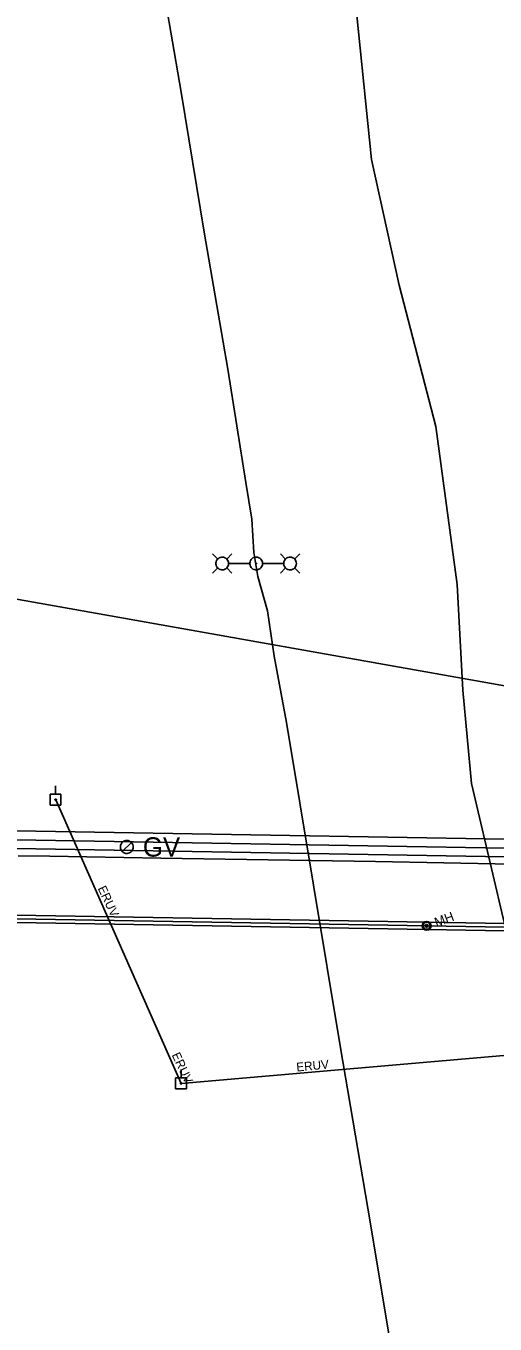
# Model space of a CAD drawing. Extents: x 600849 to 606371, y 330010 to 403088.
# Drawn here: x 604365.5 to 604525.8, y 337869.4 to 338312.9 of the extents above; entities that cross this region are included whole.
import ezdxf

# ---------------------------------------------------------------- set-up
doc = ezdxf.new("R2010")
doc.units = 0
for name, color, linetype in [('E_FTMS_Conduit', 7, 'Continuous'), ('E_LTG', 7, 'Continuous'), ('E_LTG_CID', 7, 'Continuous'), ('E_UTL_EPowerPole', 7, 'Continuous'), ('E_UTL_G', 7, 'Continuous'), ('E_UTL_G_UG', 7, 'Continuous'), ('E_UTL_Overhead', 7, 'Continuous'), ('E_UTL_SAN_MH', 7, 'Continuous'), ('E_UTL_SAN_UG_MMSD', 7, 'Continuous'), ('E_UTL_SAN_UG_OUTER_LIMITS', 7, 'Continuous')]:
    doc.layers.add(name, color=color, linetype=linetype)

# ---------------------------------------------------------------- blocks, each defined once
blk = doc.blocks.new('ACAD_PROXY_ENTITY_19')
at = {"layer": 'E_UTL_G'}
for points in [[(1843225.4, 1030136.5), (1843225.2, 1030137.7), (1843224.9, 1030139), (1843224.3, 1030140.1), (1843223.5, 1030141.1), (1843222.5, 1030141.9), (1843221.4, 1030142.6), (1843220.2, 1030143), (1843219, 1030143.2), (1843217.7, 1030143.1), (1843216.5, 1030142.8), (1843215.3, 1030142.3), (1843214.3, 1030141.5), (1843213.4, 1030140.6), (1843212.7, 1030139.5), (1843212.2, 1030138.4), (1843212, 1030137.1), (1843212, 1030135.8), (1843212.2, 1030134.6), (1843212.7, 1030133.4), (1843213.4, 1030132.3), (1843214.3, 1030131.4), (1843215.3, 1030130.7), (1843216.5, 1030130.1), (1843217.7, 1030129.8), (1843219, 1030129.8), (1843220.2, 1030129.9), (1843221.4, 1030130.4), (1843222.5, 1030131), (1843223.5, 1030131.8), (1843224.3, 1030132.8), (1843224.9, 1030134), (1843225.2, 1030135.2), (1843225.4, 1030136.5)], [(1843213.9, 1030131.7), (1843223.4, 1030141.2)]]:
    blk.add_lwpolyline(points, dxfattribs=at)
blk.add_text('GV', height=20.12, dxfattribs=at).set_placement((1843235.4, 1030126.4))

msp = doc.modelspace()

# ---------------------------------------------------------------- linework, layer by layer
at = {"layer": 'E_FTMS_Conduit'}
msp.add_lwpolyline([(604576.22, 337776.9), (604535.96, 337977.08), (604517.79, 338054.1), (604514.84, 338085.99), (604512.86, 338122.11), (604505.6, 338176.05), (604493.08, 338224.32), (604483.63, 338267.35), (604477.13, 338331.24), (604477.64, 338362.76), (604476.39, 338379.89), (604476.04, 338394.73), (604469.67, 338431.35), (604464.76, 338463.69), (604456.72, 338497.35), (604450.73, 338542.43), (604450.59, 338564.2), (604452.27, 338602.89)], dxfattribs=at)
at = {"layer": 'E_LTG'}
for points in [[(604431.07, 338130.78), (604429.29, 338132.55)], [(604434.77, 338129.25), (604434.73, 338129.67), (604434.62, 338130.06), (604434.43, 338130.43), (604434.17, 338130.76), (604433.86, 338131.03), (604433.5, 338131.23), (604433.11, 338131.37), (604432.7, 338131.43), (604432.29, 338131.41), (604431.88, 338131.31), (604431.51, 338131.14), (604431.17, 338130.9), (604430.89, 338130.6), (604430.66, 338130.25), (604430.51, 338129.87), (604430.43, 338129.46), (604430.43, 338129.05), (604430.51, 338128.64), (604430.66, 338128.26), (604430.89, 338127.91), (604431.17, 338127.61), (604431.51, 338127.37), (604431.88, 338127.2), (604432.29, 338127.1), (604432.7, 338127.08), (604433.11, 338127.14), (604433.5, 338127.28), (604433.86, 338127.48), (604434.17, 338127.75), (604434.43, 338128.08), (604434.62, 338128.45), (604434.73, 338128.84), (604434.77, 338129.25)], [(604434.12, 338130.78), (604435.9, 338132.55)], [(604446.34, 338129.25), (604446.3, 338129.67), (604446.18, 338130.06), (604445.99, 338130.43), (604445.74, 338130.76), (604445.42, 338131.03), (604445.06, 338131.23), (604444.67, 338131.37), (604444.26, 338131.43), (604443.85, 338131.41), (604443.45, 338131.31), (604443.07, 338131.14), (604442.74, 338130.9), (604442.45, 338130.6), (604442.23, 338130.25), (604442.07, 338129.87), (604442, 338129.46), (604442, 338129.05), (604442.07, 338128.64), (604442.23, 338128.26), (604442.45, 338127.91), (604442.74, 338127.61), (604443.07, 338127.37), (604443.45, 338127.2), (604443.85, 338127.1), (604444.26, 338127.08), (604444.67, 338127.14), (604445.06, 338127.27), (604445.42, 338127.48), (604445.74, 338127.75), (604445.99, 338128.08), (604446.18, 338128.45), (604446.3, 338128.84), (604446.34, 338129.25)], [(604454.24, 338130.78), (604452.46, 338132.55)], [(604457.94, 338129.25), (604457.9, 338129.67), (604457.78, 338130.06), (604457.59, 338130.43), (604457.34, 338130.76), (604457.03, 338131.03), (604456.67, 338131.23), (604456.28, 338131.37), (604455.87, 338131.43), (604455.45, 338131.41), (604455.05, 338131.31), (604454.68, 338131.14), (604454.34, 338130.9), (604454.05, 338130.6), (604453.83, 338130.25), (604453.68, 338129.87), (604453.6, 338129.46), (604453.6, 338129.05), (604453.68, 338128.64), (604453.83, 338128.26), (604454.05, 338127.91), (604454.34, 338127.61), (604454.68, 338127.37), (604455.05, 338127.2), (604455.45, 338127.1), (604455.87, 338127.08), (604456.28, 338127.14), (604456.67, 338127.27), (604457.03, 338127.48), (604457.34, 338127.75), (604457.59, 338128.08), (604457.78, 338128.45), (604457.9, 338128.84), (604457.94, 338129.25)], [(604457.29, 338130.78), (604459.07, 338132.55)], [(604431.07, 338127.73), (604429.29, 338125.95)], [(604434.12, 338127.73), (604435.9, 338125.95)], [(604434.81, 338129.25), (604441.99, 338129.25)], [(604444.33, 338129.25), (604444.32, 338129.29), (604444.32, 338129.32), (604444.3, 338129.34), (604444.28, 338129.37), (604444.26, 338129.39), (604444.23, 338129.41), (604444.2, 338129.42), (604444.17, 338129.42), (604444.14, 338129.42), (604444.11, 338129.41), (604444.08, 338129.4), (604444.05, 338129.38), (604444.03, 338129.36), (604444.01, 338129.33), (604444, 338129.3), (604444, 338129.27), (604444, 338129.24), (604444, 338129.21), (604444.01, 338129.18), (604444.03, 338129.15), (604444.05, 338129.13), (604444.08, 338129.11), (604444.11, 338129.1), (604444.14, 338129.09), (604444.17, 338129.09), (604444.2, 338129.09), (604444.23, 338129.1), (604444.26, 338129.12), (604444.28, 338129.14), (604444.3, 338129.16), (604444.32, 338129.19), (604444.32, 338129.22), (604444.33, 338129.25)], [(604453.55, 338129.25), (604446.37, 338129.25)], [(604454.24, 338127.73), (604452.46, 338125.95)], [(604457.29, 338127.73), (604459.07, 338125.95)]]:
    msp.add_lwpolyline(points, dxfattribs=at)
at = {"layer": 'E_LTG_CID'}
msp.add_lwpolyline([(604490.82, 337858.46), (604482.37, 337908.96), (604473.02, 337963.75), (604454.51, 338074.88), (604450.35, 338097.54), (604448.04, 338113.09), (604444.75, 338124.83), (604443.41, 338133.07), (604442.71, 338144.36), (604440.69, 338156.93), (604434.52, 338195.65), (604426.45, 338242.49), (604418.51, 338290.37), (604411.48, 338331.4), (604406.05, 338365.11), (604400.32, 338390.47), (604399.21, 338398.84), (604398.47, 338411.01), (604387.76, 338474.36), (604378.81, 338528.04), (604367.93, 338592.68)], dxfattribs=at)
at = {"layer": 'E_UTL_EPowerPole'}
for points in [[(604375.6, 338050.39), (604375.6, 338053.29)], [(604377.44, 338050.39), (604373.75, 338050.39)], [(604373.75, 338050.39), (604373.75, 338046.69)], [(604373.75, 338046.69), (604377.44, 338046.69)], [(604375.87, 338048.54), (604375.86, 338048.59), (604375.85, 338048.63), (604375.83, 338048.67), (604375.8, 338048.71), (604375.77, 338048.74), (604375.73, 338048.76), (604375.68, 338048.77), (604375.64, 338048.78), (604375.59, 338048.78), (604375.55, 338048.77), (604375.51, 338048.75), (604375.47, 338048.72), (604375.44, 338048.69), (604375.42, 338048.65), (604375.4, 338048.61), (604375.39, 338048.57), (604375.39, 338048.52), (604375.4, 338048.48), (604375.42, 338048.43), (604375.44, 338048.4), (604375.47, 338048.36), (604375.51, 338048.34), (604375.55, 338048.32), (604375.59, 338048.31), (604375.64, 338048.3), (604375.68, 338048.31), (604375.73, 338048.33), (604375.77, 338048.35), (604375.8, 338048.38), (604375.83, 338048.41), (604375.85, 338048.45), (604375.86, 338048.5), (604375.87, 338048.54)], [(604377.44, 338046.69), (604377.44, 338050.39)], [(604420.32, 337953.46), (604416.63, 337953.46)], [(604416.63, 337953.46), (604416.63, 337949.76)], [(604418.48, 337953.46), (604418.48, 337956.36)], [(604420.32, 337949.76), (604420.32, 337953.46)], [(604416.63, 337949.76), (604420.32, 337949.76)], [(604418.75, 337951.61), (604418.74, 337951.66), (604418.73, 337951.7), (604418.71, 337951.74), (604418.68, 337951.78), (604418.65, 337951.81), (604418.61, 337951.83), (604418.57, 337951.84), (604418.52, 337951.85), (604418.48, 337951.85), (604418.43, 337951.84), (604418.39, 337951.82), (604418.35, 337951.79), (604418.32, 337951.76), (604418.3, 337951.72), (604418.28, 337951.68), (604418.27, 337951.64), (604418.27, 337951.59), (604418.28, 337951.55), (604418.3, 337951.5), (604418.32, 337951.47), (604418.35, 337951.43), (604418.39, 337951.41), (604418.43, 337951.39), (604418.48, 337951.38), (604418.52, 337951.37), (604418.57, 337951.38), (604418.61, 337951.4), (604418.65, 337951.42), (604418.68, 337951.45), (604418.71, 337951.48), (604418.73, 337951.52), (604418.74, 337951.57), (604418.75, 337951.61)]]:
    msp.add_lwpolyline(points, dxfattribs=at)
at = {"layer": 'E_UTL_G_UG'}
msp.add_lwpolyline([(604362.77, 338029.31), (604373.63, 338029.21), (604411.58, 338028.55), (604484.98, 338027.46), (604531.73, 338026.57), (604566.2, 338025.57), (604605.4, 338024.88), (604620.94, 338024.97), (604627.53, 338024.88), (604627.66, 338048.71), (604659.6, 338048.1), (604660.29, 338024.5), (604661.98, 338024.48), (604678.08, 338023.1), (604703.11, 338023.01), (604728.65, 338022.61), (604754.62, 338022.17), (604788.4, 338021.61), (604836.01, 338021.58), (604864.95, 338021.48)], dxfattribs=at)
at = {"layer": 'E_UTL_Overhead'}
for points in [[(604103.07, 338065.18), (604129.71, 338064.26), (604267.8, 338061.89), (604345.51, 338120), (604559.22, 338082.12), (604693.82, 338059.02), (604714.84, 338054.01), (604784.9, 338053.56), (604829.08, 338053.72), (604872.92, 338052.19), (604977.47, 338050.01), (605123.72, 338048.42), (605215.39, 338038.9)], [(604375.63, 338048.54), (604418.51, 337951.61), (604569.5, 337964.68), (604693.82, 338059.02)]]:
    msp.add_lwpolyline(points, dxfattribs=at)
at = {"layer": 'E_UTL_SAN_MH'}
for radius in [1.5, 1.2, 0.45]:
    msp.add_circle((604502.46, 338005.46), radius, dxfattribs=at)
at = {"layer": 'E_UTL_SAN_UG_MMSD'}
for p, q in [((604202.07, 338037.6), (604640.48, 338030.1)), ((603897.65, 338015.8), (604665.17, 338002.68))]:
    msp.add_line(p, q, dxfattribs=at)
at = {"layer": 'E_UTL_SAN_UG_OUTER_LIMITS'}
for p, q in [((604202.12, 338040.6), (604640.42, 338033.11)), ((604202.02, 338034.6), (604642, 338027.08)), ((603895.92, 338017.08), (604665.29, 338003.93)), ((603899.38, 338014.52), (604665.26, 338001.43))]:
    msp.add_line(p, q, dxfattribs=at)

# ---------------------------------------------------------------- block references
at = {"layer": 'E_UTL_G', "xscale": 0.32808333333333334, "yscale": 0.32808333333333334}
msp.add_blockref('ACAD_PROXY_ENTITY_19', (-329.38, 61.8), dxfattribs=at)

# ---------------------------------------------------------------- texts
at = {"layer": 'E_UTL_Overhead'}
for rotation, p in [(295.1069, (604389.95, 338018.27)), (295.1069, (604415.25, 337961.34)), (5.4085, (604458.05, 337955.64))]:
    msp.add_text('ERUV', height=3, rotation=rotation, dxfattribs=at).set_placement(p)
at = {"layer": 'E_UTL_SAN_MH'}
msp.add_text('MH', height=3.24, rotation=20.3622, dxfattribs=at).set_placement((604505.84, 338004.98))

doc.saveas('drawing.dxf')
